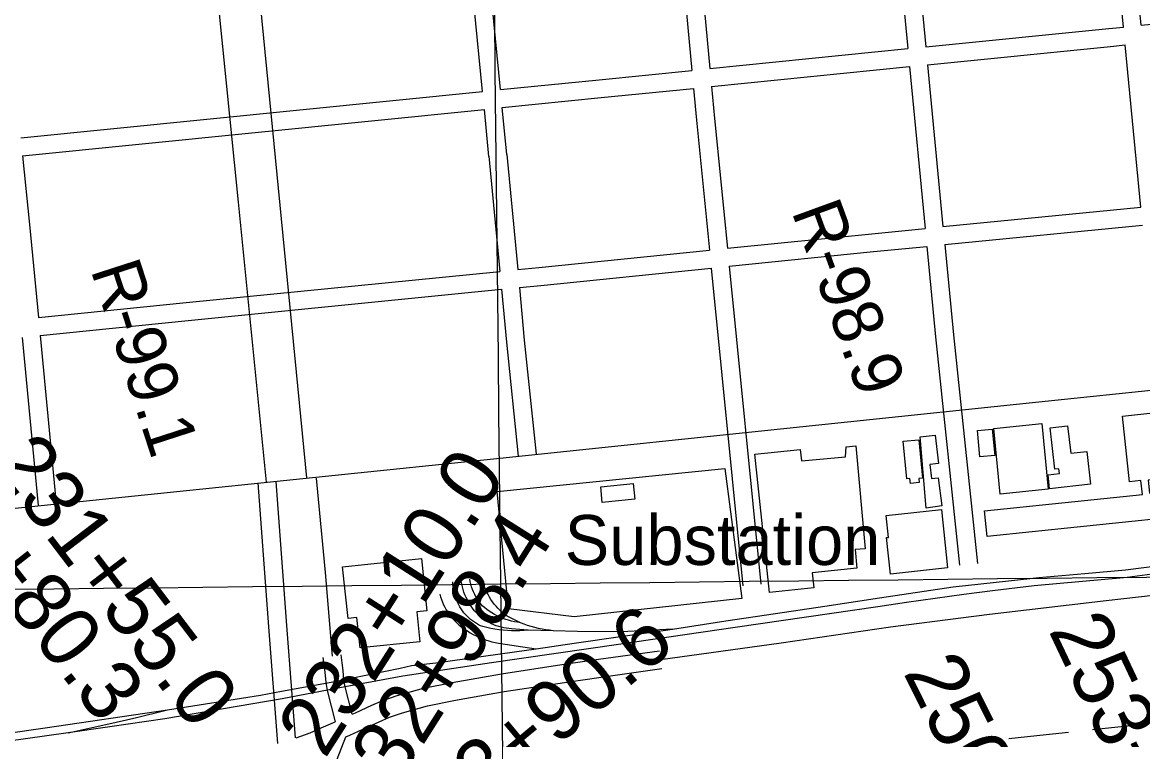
# Model space of a CAD drawing. Extents: x 3651524 to 3689615, y 505651 to 531377.
# Drawn here: x 3670746 to 3672608, y 517031 to 518224 of the extents above; entities that cross this region are included whole.
import ezdxf

# ---------------------------------------------------------------- set-up
doc = ezdxf.new("R2010")
doc.units = 0
for name, color, linetype in [('V-BLDG-OTLN', 7, 'Continuous'), ('V-GRID-MAJR', 7, 'Continuous'), ('V-RAIL-TRAK', 7, 'Continuous'), ('V-RIVR-RANG-IDEN', 7, 'Continuous'), ('V-ROAD-CNTR', 7, 'Continuous'), ('V-SITE-OTLN', 7, 'Continuous'), ('V-SITE-OTLN-IDEN', 7, 'Continuous'), ('V-SURV-IDEN', 7, 'Continuous')]:
    doc.layers.add(name, color=color, linetype=linetype)

msp = doc.modelspace()

# ---------------------------------------------------------------- linework, layer by layer
at = {"layer": 'V-BLDG-OTLN'}
for points in [[(3672345.065, 517411.47), (3672607.182, 517439.022), (3672604.782, 517461.87), (3672585.701, 517459.865), (3672574.242, 517568.875), (3672629.55, 517574.97), (3672639.917, 517464.923), (3672616.703, 517462.871), (3672618.973, 517440.929), (3672643.739, 517443.532), (3672648.284, 517400.313), (3672349.538, 517368.915)], [(3672370.988, 517439.657), (3672360.155, 517548.77), (3672439.992, 517556.696), (3672450.826, 517447.583)], [(3672453.011, 517448.17), (3672450.355, 517471.768), (3672469.233, 517473.895), (3672468.383, 517481.432), (3672461.752, 517480.687), (3672453.99, 517549.628), (3672483.016, 517552.899), (3672488.124, 517507.55), (3672515.09, 517510.587), (3672521.222, 517455.85)], [(3672247.744, 517416.302), (3672238.102, 517534.911), (3672263.133, 517537.256), (3672268.537, 517490.394), (3672254.007, 517488.477), (3672257.073, 517465.226), (3672267.857, 517466.65), (3672274.04, 517419.773)], [(3672333.082, 517545.291), (3672357.783, 517547.607), (3672361.883, 517503.88), (3672337.182, 517501.564)], [(3671963.428, 517505.983), (3672038.844, 517513.909), (3672040.836, 517494.932), (3672113.956, 517501.631), (3672114.806, 517518.052), (3672130.977, 517519.574), (3672146.546, 517348.265), (3672130.097, 517347.605), (3672132.628, 517316.593), (3672058.814, 517308.837), (3672061.429, 517283.931), (3671987.58, 517276.167)], [(3672209.76, 517527.36), (3672235.624, 517529.963), (3672242.057, 517466.006), (3672235.784, 517465.376), (3672236.468, 517458.57), (3672221.755, 517457.092), (3672220.944, 517465.171), (3672216.063, 517464.679)], [(3671709.808, 517425.405), (3671707.205, 517451.468), (3671761.375, 517456.879), (3671763.978, 517430.816)], [(3672188.45, 517306.594), (3672181.936, 517367.104), (3672185.481, 517367.487), (3672181.559, 517403.907), (3672273.184, 517413.774), (3672283.625, 517316.84)], [(3671402.004, 517243.62), (3671406.96, 517194.094), (3671307.37, 517183.903), (3671301.955, 517234.41), (3671287.453, 517232.854), (3671278.251, 517318.655), (3671409.276, 517332.704), (3671418.64, 517245.404)]]:
    msp.add_lwpolyline(points, close=True, dxfattribs=at)
at = {"layer": 'V-GRID-MAJR'}
for points in [[(3671606.503, 511232.957), (3671541.307, 517290.097), (3671476.073, 523350.705), (3671446.132, 526132.422)], [(3655702.37, 517123.07), (3660982.023, 517177.978), (3666261.669, 517233.653), (3671541.307, 517290.097), (3676820.936, 517347.309), (3682100.557, 517405.288), (3687380.17, 517464.035)]]:
    msp.add_spline(points, degree=3, dxfattribs=at)
at = {"layer": 'V-RAIL-TRAK'}
for points in [[(3670529.861, 517014.177), (3670784.524, 517050.99), (3670987.583, 517081.007), (3671141.836, 517105.395), (3671177.111, 517111.836), (3671265.759, 517128.103), (3671374.04, 517150.279), (3671392.761, 517154.299), (3671433.379, 517158.938), (3671563.935, 517177.357), (3671600.048, 517182.121), (3671662.974, 517191.611), (3671744.178, 517203.394), (3671826.317, 517215.188), (3671915.001, 517228.953), (3671997.765, 517240.913), (3672079.427, 517253.481), (3672170.461, 517267.123), (3672292.728, 517285.115), (3672384.747, 517295.484), (3672434.9, 517300.725), (3672511.793, 517307.438), (3672579.301, 517313.865), (3672635.535, 517320.756)], [(3672723.085, 517319.437), (3672581.894, 517300.71), (3672427.175, 517286.956), (3672358.285, 517278.791), (3672310.531, 517272.452), (3672262.807, 517265.903), (3672215.111, 517259.142), (3672167.446, 517252.169), (3671930.716, 517217.547), (3671736.608, 517189.627), (3671525.951, 517159.126), (3671378.548, 517137.026), (3671267.821, 517116.061), (3671178.286, 517098.976), (3670982.885, 517065.747), (3670891.685, 517052.73), (3670822.664, 517042.685), (3670683.83, 517023.364)], [(3671586.938, 517213.308), (3671580.024, 517212.72), (3671573.094, 517212.358), (3671566.155, 517212.218), (3671559.217, 517212.304), (3671552.284, 517212.616), (3671545.366, 517213.15), (3671538.466, 517213.91), (3671531.597, 517214.893), (3671524.763, 517216.095), (3671517.972, 517217.521), (3671511.23, 517219.163), (3671507.619, 517220.695), (3671504.095, 517222.411), (3671500.662, 517224.31), (3671497.336, 517226.384), (3671494.121, 517228.631), (3671491.028, 517231.039), (3671488.065, 517233.61), (3671485.241, 517236.327), (3671482.562, 517239.19), (3671480.035, 517242.189), (3671477.667, 517245.316), (3671475.468, 517248.56), (3671473.438, 517251.917), (3671471.589, 517255.374), (3671469.92, 517258.923), (3671468.441, 517262.554), (3671466.825, 517266.873), (3671465.41, 517271.264), (3671464.195, 517275.715), (3671463.188, 517280.214), (3671462.385, 517284.756), (3671461.791, 517289.33), (3671461.408, 517293.925)], [(3671826.317, 517215.188), (3671742.025, 517210.379), (3671668.854, 517211.327), (3671628.144, 517212.403), (3671586.938, 517213.308), (3671559.063, 517215.552), (3671554.754, 517215.89), (3671550.467, 517216.439), (3671546.216, 517217.201), (3671542.005, 517218.172), (3671537.848, 517219.349), (3671533.754, 517220.732), (3671529.731, 517222.313), (3671525.795, 517224.093), (3671521.949, 517226.065), (3671518.207, 517228.223), (3671514.576, 517230.564), (3671511.066, 517233.083), (3671507.683, 517235.772), (3671504.437, 517238.625), (3671501.338, 517241.636), (3671498.389, 517244.796), (3671495.602, 517248.095), (3671492.98, 517251.532), (3671490.355, 517255.417), (3671487.915, 517259.421), (3671485.663, 517263.535), (3671483.606, 517267.75), (3671481.749, 517272.055), (3671480.094, 517276.442), (3671478.644, 517280.902), (3671477.405, 517285.424), (3671476.379, 517289.999), (3671475.568, 517294.62)], [(3671574.146, 517225.735), (3671569.115, 517226.399), (3671564.115, 517227.281), (3671559.159, 517228.383), (3671554.256, 517229.7), (3671549.419, 517231.232), (3671544.649, 517232.973), (3671539.961, 517234.92), (3671535.366, 517237.073), (3671530.866, 517239.424), (3671526.475, 517241.97), (3671522.201, 517244.706), (3671518.048, 517247.626), (3671514.029, 517250.727), (3671510.148, 517254), (3671507.332, 517257.506), (3671504.689, 517261.145), (3671502.225, 517264.907), (3671499.947, 517268.786), (3671497.86, 517272.772), (3671495.968, 517276.851), (3671494.279, 517281.021), (3671492.792, 517285.264), (3671491.512, 517289.577), (3671490.445, 517293.946), (3671489.589, 517298.361)], [(3671628.144, 517212.403), (3671621.973, 517213.054), (3671615.829, 517213.914), (3671609.718, 517214.987), (3671603.648, 517216.267), (3671597.625, 517217.754), (3671591.657, 517219.448), (3671585.748, 517221.342), (3671579.91, 517223.439), (3671574.146, 517225.735), (3671568.463, 517228.228), (3671562.87, 517230.912), (3671557.373, 517233.788), (3671551.977, 517236.848), (3671546.689, 517240.092), (3671543.132, 517243.139), (3671539.707, 517246.338), (3671536.426, 517249.678), (3671533.291, 517253.16), (3671530.309, 517256.773), (3671527.485, 517260.508), (3671524.822, 517264.365), (3671522.33, 517268.331), (3671520.012, 517272.401), (3671517.869, 517276.566), (3671515.91, 517280.82), (3671514.134, 517285.156), (3671512.547, 517289.563), (3671511.152, 517294.036), (3671509.95, 517298.562)], [(3671439.767, 517273.241), (3671441.043, 517268.731), (3671442.532, 517264.287), (3671444.23, 517259.916), (3671446.132, 517255.634), (3671448.233, 517251.444), (3671450.533, 517247.36), (3671453.022, 517243.387), (3671455.696, 517239.537), (3671458.549, 517235.817), (3671461.574, 517232.24), (3671464.767, 517228.805), (3671468.117, 517225.528), (3671472.34, 517221.877), (3671476.705, 517218.397), (3671481.204, 517215.096), (3671485.835, 517211.975), (3671490.584, 517209.042), (3671495.446, 517206.302), (3671500.414, 517203.756), (3671505.479, 517201.411), (3671510.636, 517199.271), (3671515.873, 517197.338), (3671521.181, 517195.615), (3671526.555, 517194.106), (3671531.986, 517192.814), (3671537.465, 517191.736), (3671600.048, 517182.121)], [(3670822.664, 517042.685), (3670890.219, 517057.523), (3670931.746, 517067.265), (3670987.583, 517081.007)]]:
    msp.add_lwpolyline(points, dxfattribs=at)
at = {"layer": 'V-ROAD-CNTR'}
for points in [[(3670975.569, 519211.749), (3671105.009, 517924.556), (3671151.647, 517459.321)], [(3671074.696, 519015.751), (3671100.033, 518679.402), (3671218.357, 517466.292)], [(3672185.367, 518513.643), (3672217.359, 518180.018)], [(3672215.219, 518516.621), (3672247.207, 518183.022)], [(3671827.815, 518477.98), (3671858.68, 518143.928)], [(3671857.667, 518480.957), (3671888.53, 518146.931)], [(3671540.863, 518111.962), (3671508.007, 518446.078)], [(3669589.752, 517296.171), (3670321.032, 517373.711), (3671529.013, 517498.214), (3672434.92, 517593.024), (3673202.453, 517672.571), (3674072.28, 517760.217), (3674595.089, 517818.511), (3675246.366, 517886.103), (3675456.48, 517914.88), (3675850.241, 517978.188), (3676082.872, 518009.45), (3676220.193, 518034.947), (3676313.249, 518052.6), (3676387.928, 518070.969), (3676563.263, 518121.576), (3676874.761, 518226.303), (3677246.545, 518368.436), (3677430.918, 518441.314)], [(3671511.013, 518108.961), (3671478.155, 518443.1)], [(3672575.52, 518215.974), (3672553.757, 518439.955)], [(3672605.379, 518218.875), (3672583.617, 518442.857)], [(3672605.378, 518218.875), (3672925.764, 518250.006)], [(3672247.207, 518183.021), (3672551.432, 518213.633), (3672575.519, 518215.974)], [(3672250.07, 518153.158), (3672554.384, 518183.779), (3672578.42, 518186.114)], [(3672604.6, 517916.674), (3672578.421, 518186.114)], [(3671888.528, 518146.93), (3672217.359, 518180.018)], [(3671891.289, 518117.057), (3672220.222, 518150.155)], [(3672220.222, 518150.155), (3672246.011, 517881.204)], [(3672250.071, 518153.159), (3672275.866, 517884.157)], [(3671540.862, 518111.962), (3671704.914, 518128.455), (3671858.679, 518143.927)], [(3671543.798, 518082.106), (3671707.916, 518098.605), (3671861.44, 518114.053)], [(3671861.44, 518114.055), (3671866.345, 518060.961), (3671887.819, 517845.064)], [(3671891.29, 518117.058), (3671896.209, 518063.825), (3671917.666, 517848.094)], [(3670743.852, 518031.838), (3671511.013, 518108.962)], [(3670746.874, 518001.991), (3671513.949, 518079.106)], [(3671521.633, 518000.964), (3671513.949, 518079.105)], [(3671551.489, 518003.9), (3671543.799, 518082.106)], [(3670746.874, 518001.991), (3670758.464, 517887.507), (3670773.09, 517732.847)], [(3671521.626, 518001.038), (3671539.478, 517809.803)], [(3671551.496, 518003.826), (3671569.33, 517812.783)], [(3672275.865, 517884.157), (3672604.6, 517916.674)], [(3671917.665, 517848.094), (3672157.509, 517872.449), (3672246.011, 517881.204)], [(3672278.728, 517854.294), (3672607.501, 517886.815)], [(3671920.634, 517818.241), (3672160.501, 517842.599), (3672248.874, 517851.341)], [(3672248.875, 517851.341), (3672263.273, 517701.197), (3672303.526, 517321.231)], [(3672278.73, 517854.294), (3672293.121, 517704.209), (3672333.36, 517324.391)], [(3671569.329, 517812.783), (3671604.49, 517816.293), (3671887.819, 517845.063)], [(3671572.118, 517782.912), (3671607.496, 517786.443), (3671890.788, 517815.211)], [(3671890.788, 517815.212), (3671943.338, 517286.88)], [(3671920.635, 517818.242), (3671973.19, 517289.85)], [(3670773.089, 517732.846), (3671018.746, 517757.822), (3671539.477, 517809.803)], [(3670775.913, 517702.979), (3671021.754, 517727.975), (3671542.266, 517779.932)], [(3671542.266, 517779.933), (3671550.448, 517692.285), (3671570.132, 517502.531)], [(3671572.118, 517782.913), (3671580.304, 517695.227), (3671599.972, 517505.627)], [(3670775.914, 517702.98), (3670802.373, 517423.194)], [(3670746.067, 517699.945), (3670772.507, 517420.37)], [(3671167.568, 517460.537), (3671185.447, 517221.324), (3671199.823, 517034.124)], [(3671234.713, 517465.804), (3671249.221, 517309.38), (3671261.065, 517170.154)], [(3671137.652, 517458.301), (3671155.533, 517219.058), (3671170.45, 517024.814)], [(3671806.848, 517164.314), (3672006.809, 517192.496), (3672188.669, 517218.778), (3672353.138, 517239.872), (3672546.916, 517262.368), (3672761.755, 517286.806), (3672870.643, 517300.2), (3672960.753, 517312.998), (3673040.625, 517326.695)], [(3671266.548, 517061.139), (3671253.142, 517112.91), (3671250.868, 517126.19), (3671249.374, 517143.519), (3671248.033, 517155.155), (3671246.212, 517168.059)], [(3671294.346, 517073.464), (3671282.5, 517119.212), (3671280.65, 517130.016), (3671279.226, 517146.527), (3671277.791, 517158.969), (3671275.918, 517172.249)], [(3671294.32, 517073.452), (3671299.737, 517075.853), (3671326.761, 517088.459), (3671345.524, 517096.655), (3671369.082, 517104.802), (3671412.775, 517116.812), (3671460.375, 517126.401), (3671542.166, 517140.732), (3671642.764, 517156.219), (3671703.63, 517164.868), (3671804.748, 517179.166)], [(3671284.003, 517036.063), (3671290.338, 517038.872), (3671312.157, 517048.543), (3671339.109, 517061.115), (3671356.448, 517068.689), (3671377.97, 517076.132), (3671419.721, 517087.608), (3671465.927, 517096.917), (3671547.038, 517111.128), (3671647.156, 517126.541), (3671707.84, 517135.164), (3671808.948, 517149.462)], [(3671201.145, 517034.584), (3671224.657, 517042.765), (3671243.051, 517050.721), (3671266.195, 517060.983)], [(3672524.33, 517048.081), (3672593.082, 517055.561), (3672623.602, 517060.002)], [(3671245.73, 516836.358), (3671237.289, 516842.329), (3671230.848, 516847.615), (3671225.755, 516853.603), (3671223.078, 516857.598), (3671220.947, 516864.333), (3671220.564, 516867.239), (3671221.762, 516877.032), (3671224.635, 516888.47), (3671229.968, 516902.449), (3671236.5, 516917.03), (3671245.399, 516939.139), (3671261.592, 516978.638), (3671284.003, 517036.063)], [(3672385.15, 517032.968), (3672447.267, 517039.697), (3672484.566, 517043.755)]]:
    msp.add_lwpolyline(points, dxfattribs=at)
at = {"layer": 'V-SITE-OTLN'}
msp.add_lwpolyline([(3671554.234, 517248.687), (3671535.492, 517443.759), (3671913.488, 517482.18), (3671941.912, 517265.722), (3671663.128, 517235.318)], close=True, dxfattribs=at)

# ---------------------------------------------------------------- texts
at = {"layer": 'V-RIVR-RANG-IDEN'}
for s, rotation, p in [('R-98.9', 290.053345, (3672023.681, 517909.81)), ('R-99.1', 287.975675, (3670859.352, 517812.82))]:
    msp.add_text(s, height=83, rotation=rotation, dxfattribs=at).set_placement(p)
at = {"layer": 'V-SITE-OTLN-IDEN'}
msp.add_text('Substation', height=82.9998, dxfattribs=at).set_placement((3671647.384, 517321.726))
at = {"layer": 'V-SURV-IDEN'}
for s, rotation, p in [('230+80.3', 308.126653, (3670530.168, 517495.849)), ('231+55.0', 307.282646, (3670692.041, 517489.831)), ('232+10.0', 57.377201, (3671248.934, 516997.905)), ('232+98.4', 57.665833, (3671330.674, 516892.987)), ('233+90.6', 39.596837, (3671401.848, 516827.471)), ('253+15.3', 295.312871, (3672450.39, 517213.163)), ('250+96.7', 296.395739, (3672209.07, 517143.015))]:
    msp.add_text(s, height=100, rotation=rotation, dxfattribs=at).set_placement(p)

doc.saveas('drawing.dxf')
